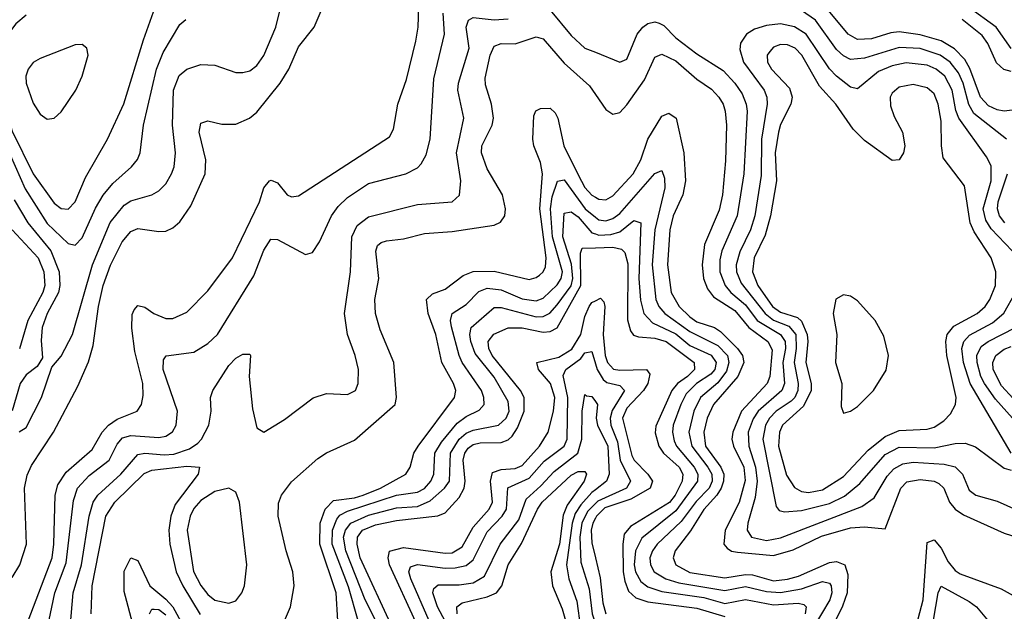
# Model space of a CAD drawing. Header units: inches. Extents: x 884549 to 1028252, y 526810 to 653624.
# Tile 773 of 1056: x 1008351 to 1011171, y 596557 to 598252. Entities that reach past the tile are written whole.
import ezdxf

# ---------------------------------------------------------------- set-up
doc = ezdxf.new("R2010")
doc.units = ezdxf.units.IN
doc.header["$MEASUREMENT"] = 0
doc.layers.add('B0509', color=7, linetype='Continuous')
doc.layers.add('B0519', color=7, linetype='Continuous')

msp = doc.modelspace()

# ---------------------------------------------------------------- linework, layer by layer
at = {"layer": 'B0509', "color": 5}
for points, elevation in [([(1008350, 597071.4), (1008370, 597083.8), (1008414, 597170), (1008443.4, 597256.6), (1008470, 597287.6), (1008502.9, 597350), (1008560.2, 597550), (1008610, 597670.7), (1008650, 597720.5), (1008670, 597732.6), (1008729.5, 597750.5), (1008750, 597761.5), (1008770, 597781.8), (1008786.2, 597810), (1008793.3, 597830), (1008797.8, 597870), (1008788.7, 597950), (1008791.7, 598050), (1008807.9, 598092.1), (1008830, 598110.1), (1008870, 598123.4), (1008910, 598121.4), (1008970, 598100.9), (1008990, 598100.2), (1009010, 598105.5), (1009030, 598120.6), (1009050, 598149.2), (1009084.9, 598230), (1009133.8, 598430)], 2640), ([(1008330, 596653.7), (1008351.8, 596690), (1008370.6, 596750), (1008365.1, 596910), (1008372.8, 596947.2), (1008385, 596975), (1008448.4, 597070), (1008517.8, 597202.2), (1008548.5, 597271.5), (1008561.9, 597318.1), (1008577, 597430), (1008590.4, 597490), (1008611, 597549), (1008644.4, 597615.6), (1008670, 597645), (1008690, 597653.4), (1008750, 597645.1), (1008770, 597646.5), (1008790, 597655.5), (1008810, 597673.2), (1008841.3, 597718.7), (1008882.6, 597810), (1008884.4, 597850), (1008865.2, 597930), (1008870, 597955.6), (1008890, 597962), (1008930, 597952.1), (1008970, 597952.8), (1009009.8, 597970), (1009030, 597987.3), (1009097.5, 598070), (1009122.4, 598110), (1009150, 598173.7), (1009194.5, 598230), (1009250, 598360.4)], 2620), ([(1008370, 598264.6), (1008340.4, 598239.6), (1008286.9, 598170), (1008271.3, 598130), (1008273, 598090), (1008306.6, 598006.6), (1008330, 597932.1), (1008390, 597810.1), (1008450, 597726.7), (1008470, 597710.7), (1008490, 597708.9), (1008510, 597730.2), (1008540.2, 597799.8), (1008602.3, 597910), (1008649.4, 598010.6), (1008705.7, 598194.3), (1008758.2, 598341.8)], 2680), ([(1008367.7, 596510), (1008444.3, 596710), (1008449.4, 596750), (1008452.7, 596890), (1008460.3, 596919.7), (1008484.6, 596955.4), (1008559.2, 597020.7), (1008587.1, 597070), (1008605.2, 597090), (1008630, 597107.9), (1008687.9, 597130), (1008700.4, 597150), (1008705, 597175), (1008703.5, 597210), (1008681.3, 597301.2), (1008672.1, 597367.9), (1008673, 597407), (1008679.4, 597420.6), (1008690, 597433.4), (1008710, 597428.3), (1008735.6, 597410), (1008770, 597396.3), (1008790, 597395.8), (1008830, 597414.1), (1008890, 597475.1), (1008960.4, 597570), (1009038, 597730), (1009050, 597770.4), (1009066.6, 597790), (1009071.8, 597791.8), (1009090, 597784.2), (1009117.1, 597750), (1009130, 597744.5), (1009150, 597747.6), (1009410, 597916.1), (1009422.1, 597937.9), (1009434.4, 598010), (1009459.2, 598080.8), (1009485.4, 598190), (1009492.2, 598230), (1009493.8, 598290)], 2580), ([(1009870, 598279.2), (1009930, 598206.9), (1009970, 598170.6), (1010000, 598158.5)], 2540), ([(1008306.1, 598273.9), (1008236.1, 598190), (1008223.6, 598170), (1008217.8, 598150), (1008217, 598130), (1008227.7, 598090), (1008275.8, 597995.8), (1008295.5, 597930), (1008367.1, 597767.1), (1008430, 597668.2), (1008490, 597610.6), (1008510, 597606.3), (1008530, 597626.8), (1008568.3, 597711.7), (1008590.8, 597749.2), (1008617.7, 597782.3), (1008671.3, 597830), (1008688.7, 597851.3), (1008696.4, 597870), (1008705.9, 597950), (1008742.8, 598110), (1008762.5, 598157.5), (1008810, 598237.6), (1008827.4, 598252.6)], 2660), ([(1008431.2, 596510), (1008452, 596610), (1008484, 596696), (1008505.3, 596874.7), (1008516.8, 596910), (1008550, 596946.1), (1008607.6, 596990), (1008630, 597036.2), (1008645.9, 597054.1), (1008670, 597061.2), (1008750, 597054.8), (1008770, 597058.8), (1008788.8, 597071.2), (1008799.6, 597090), (1008802.9, 597130), (1008762.6, 597250), (1008762.8, 597277.2), (1008770.6, 597289.4), (1008850, 597299.2), (1008890, 597324.6), (1008917.9, 597350), (1009022.1, 597517.9), (1009050, 597591.7), (1009070, 597622.7), (1009090, 597622.4), (1009170, 597579.6), (1009190, 597585.3), (1009210, 597615.6), (1009243.7, 597690), (1009263.2, 597716.8), (1009290, 597742.1), (1009350, 597782.2), (1009456.9, 597810), (1009490, 597827.5), (1009501.2, 597838.8), (1009515, 597865), (1009526.3, 597910), (1009537.3, 598082.7), (1009567.7, 598210), (1009564, 598270)], 2560), ([(1008496.3, 596510), (1008504.9, 596610), (1008527.9, 596690), (1008550, 596830), (1008562, 596870), (1008575, 596890), (1008641, 596950), (1008690, 597006.3), (1008710, 597010.3), (1008765, 597005), (1008792.4, 597007.6), (1008837.4, 597022.6), (1008861.1, 597038.9), (1008871.9, 597050), (1008893.3, 597090), (1008899.3, 597130), (1008897.9, 597170), (1008904.5, 597190), (1008950, 597260.9), (1008970, 597282.6), (1008990, 597293.7), (1009010, 597293.7), (1009012.4, 597290), (1009008.4, 597230), (1009017.6, 597137.6), (1009030, 597082.8), (1009050, 597070.5), (1009110, 597106.7), (1009191.6, 597168.4), (1009230, 597181.4), (1009290, 597177.8), (1009312.9, 597190), (1009320.7, 597210), (1009321.7, 597250), (1009312.4, 597290), (1009290.3, 597350.3), (1009281.3, 597410), (1009298.6, 597530), (1009302.3, 597630), (1009317.6, 597662.4), (1009350, 597687.1), (1009490, 597722.3), (1009589.4, 597730), (1009610.4, 597749.6), (1009614.3, 597790), (1009602.3, 597870), (1009623.5, 597970), (1009605.9, 598050), (1009607.6, 598070), (1009638.3, 598170), (1009629.3, 598230), (1009636.2, 598250), (1009650, 598258.4), (1009710, 598251.2), (1009750, 598254)], 2540), ([(1009110, 596530.2), (1009126.3, 596570), (1009137.7, 596630), (1009133.4, 596670), (1009114.5, 596730), (1009091.5, 596830), (1009092.8, 596867.2), (1009101.3, 596890), (1009130, 596927.8), (1009205.2, 596994.8), (1009230, 597011.1), (1009310, 597047.2), (1009426.9, 597150), (1009429.9, 597170), (1009422.5, 597270), (1009383.4, 597363.4), (1009370.3, 597410.3), (1009368.7, 597450), (1009379.9, 597510), (1009370.9, 597589.1), (1009375.4, 597604.6), (1009386.2, 597613.8), (1009401.7, 597618.3), (1009450, 597623.6), (1009510, 597639.4), (1009590, 597644.8), (1009710, 597663.3), (1009728.5, 597671.5), (1009740.4, 597690), (1009742.6, 597710), (1009733.5, 597750), (1009690, 597824.6), (1009673.3, 597870), (1009674.9, 597890), (1009704.5, 597950), (1009707.7, 597970), (1009702.5, 598010), (1009684.9, 598064.9), (1009683.8, 598083.8), (1009698.6, 598150), (1009710, 598175.6), (1009730, 598183.1), (1009770, 598182.8), (1009830, 598203), (1009850, 598197), (1009910, 598127), (1009982.6, 598062.6), (1010000, 598037.5)], 2520), ([(1009262.1, 596530), (1009257.1, 596610), (1009210.8, 596750), (1009211.6, 596810), (1009225.7, 596850), (1009250, 596874.3), (1009310, 596882.2), (1009334.6, 596890), (1009384, 596910), (1009457.1, 596950), (1009469.5, 596970), (1009480.1, 597010), (1009492.4, 597030), (1009596.6, 597170), (1009599.9, 597190), (1009593.6, 597210), (1009560.1, 597270), (1009542.6, 597350), (1009521, 597410), (1009516.6, 597450), (1009533.6, 597466.4), (1009570, 597480.3), (1009620.8, 597519.2), (1009649.5, 597530.5), (1009710, 597531.4), (1009810, 597508), (1009830, 597513.1), (1009839.6, 597520.4), (1009850.2, 597529.8), (1009856.5, 597543.5), (1009858.8, 597570), (1009840.8, 597710), (1009848.5, 597810), (1009842.5, 597842.5), (1009823.3, 597890), (1009821, 597910), (1009823.4, 597976.6), (1009829.1, 597990.9), (1009842.3, 597997.7), (1009870, 597998.2), (1009885, 597985), (1009892.6, 597970), (1009909.2, 597890), (1009950, 597807.2), (1009970, 597770.9), (1009990, 597749.1), (1010000, 597743.2)], 2480), ([(1009320.8, 596530), (1009292.6, 596627.4), (1009245.6, 596750), (1009247.1, 596790), (1009259, 596821), (1009267.7, 596832.3), (1009290, 596843.7), (1009430, 596889.5), (1009490, 596898.3), (1009510, 596909), (1009528.7, 596930), (1009537.1, 596950), (1009540.1, 597010), (1009558.7, 597041.3), (1009603.6, 597096.5), (1009630, 597115.3), (1009666.8, 597133.2), (1009681.7, 597150), (1009680.7, 597170), (1009673.3, 597190), (1009618.6, 597270), (1009609.4, 597290), (1009587.9, 597372.1), (1009585.2, 597390), (1009589.6, 597410), (1009630, 597436.2), (1009666.5, 597473.5), (1009690, 597482.9), (1009730, 597478.4), (1009790, 597452.3), (1009830, 597446.8), (1009850, 597453.8), (1009890, 597491.9), (1009901.6, 597510), (1009905.6, 597530), (1009877.2, 597630), (1009871.3, 597710), (1009875.7, 597744.3), (1009890.9, 597789.1), (1009910, 597792.9), (1009970.6, 597710), (1010000, 597686.6)], 2460), ([(1008335.8, 597735.8), (1008374.4, 597670), (1008440.7, 597590), (1008464.4, 597530), (1008466.6, 597490), (1008462.1, 597470), (1008429.8, 597410), (1008416.1, 597370), (1008412.6, 597332.6), (1008416.9, 597283.1), (1008401.8, 597258.2), (1008370, 597234.1), (1008352.6, 597210), (1008330, 597131.8)], 2640), ([(1009371, 596530), (1009341, 596590), (1009285.4, 596730), (1009278.9, 596770), (1009283.8, 596790), (1009299.4, 596810), (1009350, 596832.9), (1009430, 596853.8), (1009490, 596857), (1009526.7, 596873.3), (1009567.6, 596910), (1009582.1, 596930), (1009584.8, 597010), (1009610, 597050.6), (1009630, 597067.4), (1009650, 597075.9), (1009722.6, 597090), (1009744, 597110), (1009752.6, 597130), (1009750, 597158.4), (1009710, 597227.6), (1009655.5, 597295.5), (1009643.1, 597330), (1009640.6, 597350), (1009644, 597370), (1009710, 597427.3), (1009730, 597427.6), (1009830, 597400.3), (1009850, 597401.4), (1009869.3, 597410.7), (1009890, 597434.8), (1009930, 597489.8), (1009935.3, 597510), (1009931.1, 597551.1), (1009906.1, 597630), (1009910, 597697.8), (1009930, 597701.7), (1009950, 597687.2), (1009990, 597641.7), (1010000, 597638.2)], 2440), ([(1008330.1, 597650), (1008403.9, 597570), (1008420.3, 597530), (1008423.4, 597490), (1008418, 597470), (1008374.2, 597390), (1008350.9, 597309.1)], 2620), ([(1009418.6, 596510), (1009326.6, 596710), (1009317.4, 596750), (1009318.3, 596770), (1009332.6, 596790), (1009370, 596804.8), (1009430, 596817.4), (1009549, 596831), (1009570, 596839.3), (1009610, 596883.2), (1009624.2, 596910), (1009626.9, 596930), (1009621.4, 596990), (1009625.8, 597010), (1009635.9, 597024.1), (1009650, 597034.6), (1009670, 597039.4), (1009730, 597041.2), (1009750, 597047.9), (1009761.2, 597058.7), (1009776.8, 597083.1), (1009796, 597130), (1009796, 597170), (1009785.7, 597190), (1009704.6, 597290), (1009694.8, 597310), (1009692.5, 597330), (1009709, 597351), (1009750, 597368.8), (1009790, 597369.1), (1009850, 597356.3), (1009870, 597358.7), (1009890.5, 597369.5), (1009958.2, 597490), (1009956.9, 597583.1), (1009962.4, 597597.6), (1010000, 597598.5)], 2420), ([(1009485.7, 596525.7), (1009410.6, 596690), (1009406.1, 596710), (1009410.5, 596729.4), (1009450, 596739.7), (1009570, 596723.4), (1009590, 596724.5), (1009618.1, 596741.9), (1009650, 596798.3), (1009695.3, 596850), (1009704.8, 596870), (1009699.5, 596930), (1009705.4, 596954.6), (1009730, 596963.2), (1009770, 596965.9), (1009790, 596975.1), (1009839.7, 597030), (1009864.4, 597070), (1009879.9, 597130), (1009884.1, 597170), (1009871.3, 597210), (1009837.3, 597250), (1009832.1, 597270), (1009894.9, 597285.1), (1009932.4, 597307.6), (1009957.8, 597350), (1009970, 597402), (1009981.6, 597430), (1009990, 597441.7), (1010000, 597446.8)], 2380), ([(1009523.4, 596530), (1009471.1, 596650), (1009465.7, 596670), (1009470, 596684.7), (1009490, 596691.7), (1009570, 596680.7), (1009598.3, 596681.8), (1009630, 596688.4), (1009650, 596704.6), (1009690, 596785.3), (1009732.7, 596830), (1009745, 596850), (1009749.2, 596910.8), (1009810, 596939), (1009852.9, 596987.1), (1009910.8, 597030), (1009918.5, 597050), (1009920.5, 597170), (1009907.1, 597232.9), (1009914.7, 597250), (1009958.4, 597281.6), (1009970, 597298), (1009990, 597301.1), (1010000, 597265.9)], 2360), ([(1009600.9, 596470), (1009548, 596570), (1009534.7, 596610), (1009537.5, 596622.5), (1009550, 596633), (1009610, 596632.8), (1009650, 596639), (1009682.1, 596657.9), (1009727.1, 596750), (1009781, 596819), (1009801.3, 596878.7), (1009843.8, 596916.2), (1009882, 596958), (1009949.7, 597010), (1009960.8, 597050), (1009962.1, 597130), (1009970, 597178.4), (1009974, 597174), (1009990, 597172.6), (1010000, 597158.1)], 2340), ([(1008556.1, 596550), (1008559.1, 596630), (1008598.4, 596830), (1008624, 596870), (1008707.8, 596952.2), (1008730, 596961.7), (1008830, 596973.1), (1008866.3, 596970), (1008862.5, 596950), (1008796.5, 596863.5), (1008783.7, 596830), (1008778, 596790), (1008781.4, 596750), (1008799.6, 596670), (1008818.4, 596630), (1008868.3, 596548.3)], 2520), ([(1009603.9, 596550), (1009602.6, 596570), (1009618.5, 596581.5), (1009690, 596598.5), (1009716.8, 596610), (1009731.7, 596630), (1009749.7, 596690), (1009788.4, 596751.6), (1009833.7, 596850), (1009847.3, 596870), (1009930, 596946.9), (1009950, 596957.4), (1009970, 596958), (1009974, 596950), (1009967.4, 596930), (1009918.9, 596861.1), (1009907.3, 596832.7), (1009896.8, 596750), (1009872.3, 596670), (1009876.9, 596630), (1009904.4, 596564.4), (1009942.9, 596430)], 2320), ([(1010000, 596905.4), (1009990, 596897.6), (1009957.9, 596862.1), (1009942.3, 596837.7), (1009932.9, 596810), (1009916.8, 596690), (1009923.4, 596650), (1009946.4, 596586.4), (1009957.5, 596510), (1009972.8, 596470), (1010000, 596429.6)], 2340), ([(1010000, 596865.7), (1009977.2, 596842.8), (1009960.7, 596810), (1009955.6, 596770), (1009958.3, 596698.3), (1009981.6, 596621.6), (1009990.6, 596550), (1010000, 596521)], 2360), ([(1010000, 596824.4), (1009992.2, 596810), (1009987.7, 596790), (1009990, 596752.9), (1010000, 596710)], 2380), ([(1008678, 596510), (1008650, 596614), (1008650, 596672.6), (1008670, 596710.2), (1008690, 596702.8), (1008723.7, 596630), (1008770, 596592.3), (1008790, 596570.3), (1008825.2, 596505.2)], 2480), ([(1008723.4, 596550), (1008730, 596563.3), (1008736.4, 596563.5), (1008750, 596562.1), (1008770, 596547)], 2460)]:
    msp.add_lwpolyline(points, dxfattribs=dict(at, elevation=elevation))
for points, elevation in [([(1008530, 598180.9), (1008510, 598179.4), (1008410, 598140.6), (1008390, 598129.2), (1008375.3, 598110), (1008369.1, 598090), (1008369.8, 598070), (1008390, 598012.9), (1008410, 597981.1), (1008430, 597967.1), (1008450, 597970.1), (1008470, 597987.7), (1008511.6, 598050), (1008529.9, 598090), (1008547.1, 598150), (1008544, 598170)], 2720), ([(1008949.7, 596909.7), (1008910, 596900.2), (1008870, 596875), (1008850, 596851.6), (1008839.1, 596830), (1008830.5, 596790), (1008848.9, 596671.1), (1008870, 596630.9), (1008890, 596605.3), (1008910, 596589.6), (1008950, 596581), (1008970, 596586.9), (1008987.4, 596610), (1008994.8, 596630), (1009001.6, 596690), (1008980.9, 596870), (1008970, 596898)], 2540)]:
    msp.add_lwpolyline(points, close=True, dxfattribs=dict(at, elevation=elevation))
at = {"layer": 'B0519', "color": 5}
for points, elevation in [([(1011190, 598168.8), (1011147.3, 598230), (1011067.7, 598287.7), (1011010, 598316.1), (1010830, 598374.2), (1010784.2, 598404.2), (1010682.8, 598502.8), (1010678.5, 598518.5), (1010680.4, 598570), (1010672.6, 598590), (1010583.8, 598703.8), (1010546.1, 598730), (1010526.7, 598750), (1010531, 598770), (1010570, 598821.6), (1010590, 598808.5), (1010648.3, 598728.3), (1010687.6, 598687.6), (1010790, 598633.2), (1010898.1, 598558.1), (1010990, 598509.3), (1011030, 598498.8), (1011130, 598486.6), (1011330, 598437.6)], 2460), ([(1011177, 597910), (1011083.2, 597983.2), (1011068.7, 598008.8), (1011053, 598070), (1011039.8, 598099.8), (1011016.1, 598130), (1010987.4, 598150), (1010930, 598169.2), (1010870, 598172.5), (1010770, 598141.5), (1010730, 598138), (1010710, 598148.1), (1010690, 598166.8), (1010630, 598250.3), (1010590, 598277.6)], 2540), ([(1011230, 597997), (1011170, 597990.2), (1011150, 597993.5), (1011125.4, 598005.4), (1011102.8, 598030), (1011071.8, 598111.8), (1011057.4, 598137.4), (1011027.8, 598167.8), (1010990, 598190.8), (1010930, 598208.8), (1010870, 598217.3), (1010845.5, 598214.4), (1010790, 598197.3), (1010750, 598195.2), (1010723.5, 598210), (1010657.4, 598290)], 2520), ([(1011190, 598103.5), (1011169.3, 598109.3), (1011148.6, 598128.6), (1011123.2, 598183.2), (1011106.9, 598206.9), (1011050, 598252.5)], 2480), ([(1010000, 598158.5), (1010070, 598130.2), (1010090, 598139), (1010119.5, 598210), (1010135.4, 598230), (1010150, 598241.3), (1010170, 598245.2), (1010182.2, 598242.2), (1010195.5, 598235.5), (1010230, 598199.9), (1010290, 598153.5), (1010365.9, 598105.9), (1010399, 598070), (1010419.7, 598039.7), (1010431.9, 598010), (1010434, 597990), (1010425.1, 597810), (1010405.5, 597690), (1010362, 597590), (1010356.1, 597563.9), (1010356.1, 597530), (1010371.1, 597490), (1010388.1, 597470), (1010430, 597435), (1010463.2, 597390), (1010530.1, 597350), (1010543.1, 597330), (1010543.9, 597310), (1010536.5, 597270), (1010540.9, 597210), (1010534.1, 597190), (1010465.5, 597130), (1010451.3, 597108.7), (1010437.5, 597070), (1010439.3, 597030), (1010458.7, 596970), (1010463.4, 596930), (1010456.9, 596883.1), (1010436.2, 596810), (1010434.6, 596790), (1010446.5, 596770), (1010490, 596760.1), (1010530, 596767.3), (1010762.5, 596857.5), (1010797.7, 596882.3), (1010835.7, 596944.3), (1010854.4, 596965.6), (1010880.1, 596979.9), (1010910, 596984.6), (1010998.4, 596978.4), (1011030, 596971.5), (1011050.9, 596950), (1011070, 596904.1), (1011089.5, 596889.5), (1011150, 596873), (1011270, 596819.2)], 2540), ([(1011193.4, 597590), (1011132.7, 597652.7), (1011117.5, 597677.4), (1011110.6, 597710), (1011133.1, 597790), (1011133.2, 597833.2), (1011119.4, 597859.4), (1011040.1, 597970), (1011031.9, 597991.9), (1011021.4, 598050), (1011000.5, 598090), (1010975.6, 598110), (1010950, 598121.4), (1010890, 598128.1), (1010850, 598119.5), (1010810, 598103.4), (1010750, 598054), (1010730, 598058.9), (1010690, 598089.6), (1010670, 598111.1), (1010602.9, 598210), (1010570, 598231.5), (1010530, 598239.7), (1010490, 598235.1), (1010455.8, 598224.2), (1010432.1, 598210), (1010415.3, 598184.7), (1010413.5, 598166.5), (1010423.6, 598130), (1010482.7, 598050), (1010490.4, 598030), (1010491.6, 598010), (1010475.6, 597910), (1010474.8, 597805.2), (1010456.2, 597690), (1010444.2, 597650), (1010413.1, 597586.9), (1010402.8, 597550), (1010404, 597530), (1010417.3, 597497.3), (1010485.6, 597410), (1010510, 597391.5), (1010553.8, 597373.8), (1010574.2, 597350), (1010575, 597310), (1010568.7, 597270), (1010580.6, 597210), (1010579.2, 597190), (1010570.9, 597170), (1010560.7, 597159.3), (1010517.3, 597130), (1010497.9, 597110), (1010486.7, 597090), (1010479.7, 597050), (1010517.6, 596857.6), (1010526.4, 596846.4), (1010541.7, 596841.7), (1010590, 596846.2), (1010670, 596865.6), (1010712.7, 596887.3), (1010757.1, 596922.9), (1010830, 597005.9), (1010870, 597027.4), (1010970, 597025.8), (1011030, 597038), (1011059, 597039), (1011088.3, 597028.3), (1011170, 596967.2), (1011190, 596961.8)], 2560), ([(1010000, 598037.5), (1010030, 597994.2), (1010050, 597981), (1010070, 597986.1), (1010090, 598007.5), (1010140.2, 598079.8), (1010170, 598144.3), (1010190, 598153), (1010230, 598133.8), (1010290, 598081.3), (1010332.6, 598052.6), (1010353.7, 598030), (1010365.2, 598010), (1010371.8, 597990), (1010375.1, 597950), (1010372.5, 597847.5), (1010363.8, 597750), (1010354, 597706), (1010312.3, 597607.7), (1010305.2, 597550), (1010309.3, 597510), (1010320.9, 597480.9), (1010338.3, 597458.3), (1010399.2, 597419.2), (1010438.7, 597370), (1010493.7, 597330), (1010506.3, 597306.3), (1010499.6, 597230), (1010491.7, 597210), (1010417.8, 597130), (1010392.9, 597070), (1010390.5, 597050), (1010395.1, 597030), (1010425.3, 596970), (1010428.2, 596931.8), (1010411.4, 596868.6), (1010371.4, 596790), (1010367.7, 596750), (1010377.6, 596737.6), (1010389.7, 596729.7), (1010406.7, 596726.7), (1010510, 596717.3), (1010566.4, 596733.6), (1010647.6, 596772.4), (1010730, 596795.9), (1010770, 596799.5), (1010830, 596793.4), (1010874.1, 596910), (1010891.8, 596928.2), (1010930, 596935.1), (1010969.8, 596929.8), (1010983.6, 596923.6), (1010997.7, 596910), (1011014.1, 596870), (1011030, 596849.7), (1011053.5, 596833.5), (1011170, 596780.6), (1011270, 596749.4)], 2520), ([(1010000, 597743.2), (1010010, 597737.3), (1010030, 597736), (1010050, 597747.2), (1010107.7, 597810), (1010130, 597850), (1010150, 597910), (1010190, 597975.5), (1010210, 597983.8), (1010231.2, 597970), (1010253.3, 597870), (1010257.4, 597790), (1010250.4, 597750), (1010222.5, 597690), (1010212.7, 597650), (1010206.3, 597550), (1010216.6, 597470), (1010239.3, 597430), (1010270, 597400.8), (1010290, 597386.7), (1010340.9, 597370), (1010358.3, 597358.3), (1010406.8, 597310), (1010420.9, 597290), (1010424.5, 597270), (1010407.3, 597230), (1010337.7, 597150), (1010320.2, 597110), (1010309.9, 597070.1), (1010315.5, 597030), (1010359.1, 596970), (1010367.2, 596950), (1010366.5, 596930), (1010359.6, 596910), (1010347.9, 596890), (1010310, 596848.7), (1010272.6, 596787.4), (1010228.1, 596730), (1010222.7, 596710), (1010229.7, 596690), (1010270, 596668.1), (1010370, 596652.8), (1010430, 596662.6), (1010450, 596661.8), (1010510, 596644.7), (1010550, 596649), (1010581.8, 596658.2), (1010670, 596697.4), (1010690, 596699.5), (1010714.2, 596690), (1010722.8, 596662.8), (1010720.5, 596610), (1010707.8, 596572.2), (1010667.7, 596490)], 2480), ([(1010000, 597686.6), (1010010, 597678.7), (1010030, 597675.3), (1010050, 597682.1), (1010070, 597696.2), (1010170, 597810.9), (1010190, 597820.2), (1010197.4, 597797.4), (1010198.6, 597770), (1010170, 597650), (1010161.9, 597550), (1010173.3, 597450), (1010181.9, 597430), (1010198.8, 597410), (1010270, 597358.2), (1010350, 597319), (1010377.7, 597290), (1010382.1, 597270), (1010375, 597245), (1010350, 597211.3), (1010300.8, 597170), (1010282.1, 597130), (1010266.9, 597070), (1010276.4, 597030), (1010322.2, 596970), (1010333.3, 596950), (1010334.3, 596930), (1010325.3, 596910), (1010288, 596872), (1010245.6, 596814.4), (1010176.5, 596750), (1010163, 596730), (1010155.9, 596710), (1010157.2, 596690), (1010168.1, 596670), (1010201.2, 596650), (1010238.4, 596638.4), (1010370, 596617.2), (1010430, 596628.1), (1010490, 596614.1), (1010530, 596610.7), (1010590, 596621.5), (1010650, 596642.5), (1010670, 596638.3), (1010674.9, 596630), (1010676.6, 596610), (1010671.3, 596590), (1010623.7, 596510)], 2460), ([(1011171.9, 597670), (1011157, 597690), (1011151.3, 597710), (1011153, 597730), (1011180.1, 597810)], 2540), ([(1010000, 597638.2), (1010010, 597634.6), (1010043.6, 597636.4), (1010070, 597644.3), (1010110, 597676.5), (1010130, 597670.2), (1010124.3, 597510), (1010128.8, 597448.8), (1010138.7, 597410), (1010163.7, 597383.7), (1010230, 597351.8), (1010270, 597318.1), (1010331.1, 597291.1), (1010345.6, 597270), (1010341.8, 597250), (1010330, 597236.6), (1010289.2, 597210), (1010260, 597180), (1010244, 597150), (1010222.3, 597090), (1010220.3, 597070), (1010225.4, 597045.4), (1010232.1, 597030), (1010282.6, 596970), (1010293.1, 596950), (1010292.4, 596930), (1010230, 596844.8), (1010133, 596767), (1010114.3, 596730), (1010110.8, 596690), (1010115.1, 596670), (1010130, 596642.6), (1010150, 596627.3), (1010190, 596614), (1010310, 596596.4), (1010370, 596579.8), (1010430, 596591.5), (1010510, 596575.7), (1010580.1, 596580.1), (1010596.5, 596576.5), (1010603.7, 596570), (1010600.9, 596550)], 2440), ([(1010000, 597598.5), (1010050, 597599.8), (1010074.1, 597594.1), (1010084.5, 597584.5), (1010092.6, 597552.6), (1010092.1, 597392.1), (1010100.2, 597360.2), (1010108.5, 597348.5), (1010123.3, 597343.3), (1010170, 597339.6), (1010202, 597330), (1010282.3, 597270), (1010283.4, 597250), (1010264, 597230), (1010234.7, 597210), (1010219.1, 597190), (1010172.6, 597087.4), (1010171.3, 597068.7), (1010181.8, 597030), (1010194.7, 597010), (1010239.9, 596970), (1010250.3, 596950), (1010248.3, 596930), (1010228.7, 596890), (1010211.6, 596868.4), (1010100, 596800), (1010082.3, 596777.7), (1010078.4, 596750), (1010079.8, 596670), (1010083.8, 596643.8), (1010095, 596615), (1010115.8, 596595.8), (1010150, 596583.9), (1010290, 596566.4), (1010370, 596542.2)], 2420), ([(1011190.3, 597010), (1011073.1, 597210), (1011054.1, 597270), (1011049.5, 597310), (1011054.9, 597330), (1011071.5, 597348.5), (1011136.8, 597383.2), (1011169.2, 597410.8), (1011202.6, 597470)], 2560), ([(1010000, 597446.8), (1010014, 597454), (1010024, 597444), (1010026.7, 597430), (1010021.8, 597350), (1010028.2, 597290), (1010034.8, 597270), (1010051.2, 597251.2), (1010070, 597247.6), (1010146, 597250), (1010156.1, 597236.1), (1010149.8, 597210), (1010137.4, 597190), (1010090, 597139.5), (1010077.7, 597110), (1010103.9, 597003.9), (1010111.2, 596990), (1010150.1, 596950), (1010163.5, 596930), (1010156.6, 596910), (1010101.4, 596878.6), (1010026.8, 596853.2), (1010003.1, 596830), (1010000, 596824.4)], 2380), ([(1011193.8, 597110), (1011145.3, 597165.3), (1011113.8, 597210), (1011103.2, 597230), (1011093.3, 597270), (1011092.4, 597290), (1011104.6, 597315.4), (1011124.4, 597330), (1011202.9, 597370)], 2540), ([(1011229.2, 597130), (1011163, 597203), (1011138.8, 597250), (1011137.5, 597270), (1011146, 597290), (1011170, 597307.7), (1011190, 597316.1)], 2520), ([(1010000, 597265.9), (1010004.5, 597250), (1010021.6, 597221.6), (1010033, 597213), (1010070, 597204.2), (1010083.2, 597190), (1010047.4, 597132.6), (1010041.7, 597110), (1010043.6, 597090), (1010062.7, 597042.7), (1010070.6, 596990), (1010100.1, 596930), (1010089.3, 596910), (1010007.1, 596872.9), (1010000, 596865.7)], 2360), ([(1010000, 597158.1), (1010005.6, 597150), (1010002, 597110), (1010006.1, 597090), (1010035.2, 597030), (1010039.3, 596950), (1010031.8, 596930), (1010000, 596905.4)], 2340), ([(1010923.9, 596536.1), (1010938.1, 596590), (1010950, 596754.4), (1010970, 596762), (1010990, 596738), (1011010, 596699), (1011030, 596674.1), (1011044.6, 596664.6), (1011161.5, 596621.5), (1011213.2, 596593.2)], 2480), ([(1010000, 596710), (1010013.2, 596653.2), (1010021.3, 596581.2), (1010030, 596550)], 2380), ([(1010968.1, 596531.9), (1010981.7, 596610), (1010990, 596629.4), (1011070, 596585.7), (1011090.7, 596570), (1011124.2, 596530)], 2460)]:
    msp.add_lwpolyline(points, dxfattribs=dict(at, elevation=elevation))
for points, elevation in [([(1010530, 598180.5), (1010510, 598173), (1010499.1, 598160.9), (1010492.1, 598150), (1010492.6, 598130), (1010504.4, 598110), (1010555.7, 598055.7), (1010563.7, 598030), (1010559.9, 598010), (1010530, 597951.4), (1010523.8, 597930), (1010514.9, 597870), (1010518.1, 597790), (1010501.1, 597690), (1010485.8, 597634.2), (1010454.9, 597570), (1010449.6, 597530), (1010465.4, 597490), (1010507.3, 597430), (1010530, 597413.8), (1010578.5, 597398.5), (1010590, 597388.1), (1010606.1, 597350), (1010608.3, 597330), (1010602.7, 597270), (1010617.8, 597210), (1010617.4, 597190), (1010595.5, 597144.5), (1010535.2, 597090), (1010526.7, 597070), (1010524.3, 597030), (1010547.5, 596947.4), (1010570, 596912), (1010590, 596900.8), (1010610, 596897.8), (1010650, 596905.4), (1010710, 596943.8), (1010780.9, 597019.1), (1010830, 597057.9), (1010870, 597074.7), (1010950, 597079.2), (1010970, 597084.9), (1010997.5, 597102.5), (1011017, 597123), (1011030.8, 597149.2), (1011032.4, 597170), (1011005.9, 597290), (1011003.3, 597330), (1011007.4, 597350), (1011026.1, 597373.9), (1011092.6, 597410), (1011115.6, 597430), (1011129.7, 597450.3), (1011145.1, 597490), (1011146.7, 597530), (1011132.7, 597570), (1011084, 597644), (1011072.5, 597670), (1011056.3, 597776.3), (1010995.7, 597855.7), (1010990.5, 597890), (1010990, 597960.9), (1010981.1, 598010), (1010970, 598039.6), (1010950, 598056.6), (1010910, 598066.5), (1010870, 598058.9), (1010850, 598041.4), (1010844, 598030), (1010844.8, 598004.8), (1010854.9, 597974.9), (1010879, 597930), (1010885.8, 597890), (1010881.6, 597870), (1010870.1, 597849.9), (1010850, 597848.6), (1010770, 597905.8), (1010738.3, 597938.3), (1010688, 598010), (1010641.6, 598061.6), (1010590.8, 598150), (1010572.1, 598170), (1010550, 598180.1)], 2580), ([(1010710, 597463.8), (1010688.4, 597451.6), (1010680.9, 597410), (1010691.6, 597350), (1010687.2, 597270), (1010705.7, 597210), (1010703.3, 597143.4), (1010710, 597124.7), (1010730, 597130.2), (1010750, 597144.1), (1010796.1, 597190), (1010832.5, 597247.5), (1010839, 597290), (1010825.6, 597345.6), (1010800.8, 597390), (1010750, 597446.8), (1010730, 597459.8)], 2620)]:
    msp.add_lwpolyline(points, close=True, dxfattribs=dict(at, elevation=elevation))

doc.saveas('drawing.dxf')
